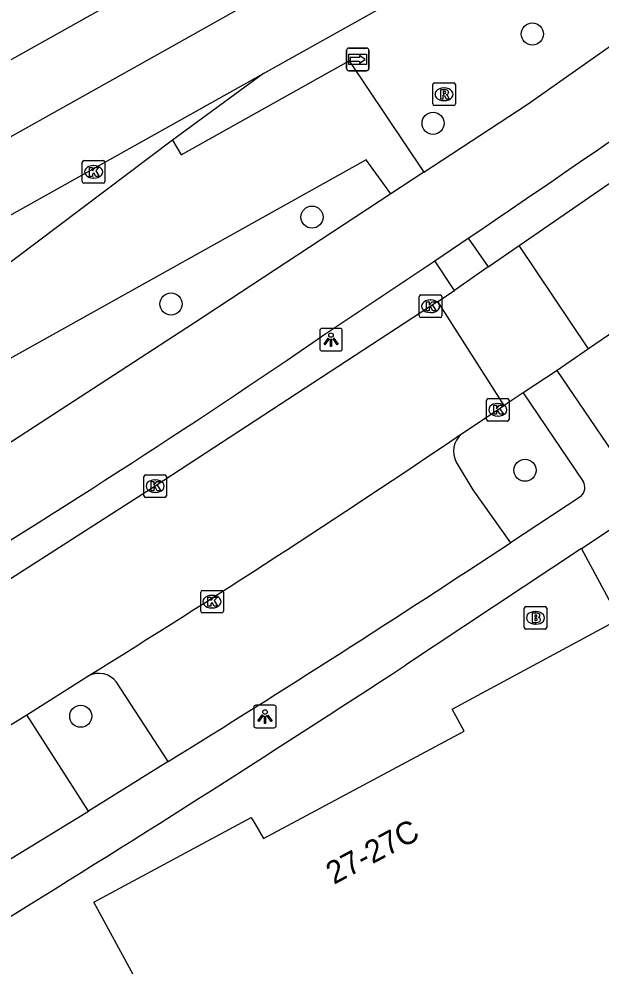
# Model space of a CAD drawing. Extents: x 157793 to 159380, y 380882 to 382313.
# Drawn here: x 159106.63 to 159132.37, y 382094.49 to 382136.4 of the extents above; entities that cross this region are included whole.
import ezdxf

# ---------------------------------------------------------------- set-up
doc = ezdxf.new("R2010")
doc.units = 0
for name, color, linetype in [('IMGEO_Boom', 7, 'Continuous'), ('IMGEO_Brandkraan', 7, 'Continuous'), ('IMGEO_Fietspad_gesloten', 7, 'Continuous'), ('IMGEO_Groenvoorziening', 7, 'Continuous'), ('IMGEO_Kolk', 7, 'Continuous'), ('IMGEO_Lichtpunt', 7, 'Continuous'), ('IMGEO_OVBaan_gesloten', 7, 'Continuous'), ('IMGEO_Pand', 7, 'Continuous'), ('IMGEO_Pand_nummerreeks', 7, 'Continuous'), ('IMGEO_Parkeervlak_open', 7, 'Continuous'), ('IMGEO_Rijbaan_lokaal_open', 7, 'Continuous'), ('IMGEO_Rijbaan_regionaal_gesloten', 7, 'Continuous'), ('IMGEO_Rioolput', 7, 'Continuous'), ('IMGEO_Voetpad_open', 7, 'Continuous'), ('IMGEO_Wegwijzer', 7, 'Continuous')]:
    doc.layers.add(name, color=color, linetype=linetype)

msp = doc.modelspace()

# ---------------------------------------------------------------- linework, layer by layer
at = {"layer": 'IMGEO_Boom'}
for centre in [(159129.332, 382135.736), (159124.941, 382131.785), (159119.588, 382127.631), (159113.352, 382123.789), (159129.007, 382116.433), (159109.361, 382105.545)]:
    msp.add_circle(centre, 0.489, dxfattribs=at)
at = {"layer": 'IMGEO_Brandkraan'}
for p, q in [((159128.969, 382109.473), (159128.969, 382110.325)), ((159129.044, 382110.399), (159129.896, 382110.399)), ((159129.457, 382110.179), (159129.482, 382110.179)), ((159129.97, 382110.325), (159129.97, 382109.473)), ((159129.896, 382109.399), (159129.044, 382109.399)), ((159129.48, 382109.619), (159129.455, 382109.619))]:
    msp.add_line(p, q, dxfattribs=at)
for points in [[(159128.969, 382109.473), (159128.969, 382110.325)], [(159129.044, 382110.399), (159129.896, 382110.399)], [(159129.97, 382110.325), (159129.97, 382109.473)], [(159129.317, 382110.099), (159129.317, 382109.699), (159129.53, 382109.699)], [(159129.548, 382110.099), (159129.317, 382110.099)], [(159129.496, 382110.018), (159129.442, 382110.018), (159129.442, 382109.942)], [(159129.442, 382109.942), (159129.495, 382109.942)], [(159129.504, 382109.866), (159129.442, 382109.866), (159129.442, 382109.785)], [(159129.442, 382109.785), (159129.504, 382109.785)], [(159129.896, 382109.399), (159129.044, 382109.399)]]:
    msp.add_lwpolyline(points, dxfattribs=at)
for centre, radius, start, end in [((159129.046, 382110.323), 0.0765, 91.552, 178.448), ((159129.046, 382110.323), 0.0765, 91.552, 178.448), ((159129.894, 382110.323), 0.0765, 1.552, 88.448), ((159129.894, 382110.323), 0.0765, 1.552, 88.448), ((159129.497, 382109.98), 0.0379, 267.8285, 90.9355), ((159129.505, 382109.825), 0.0404, 269.8759, 90.5077), ((159129.552, 382109.954), 0.145, 59.4692, 91.5367), ((159129.577, 382110.001), 0.0922, 285.5137, 58.1501), ((159129.582, 382109.809), 0.105, 301.3115, 78.989), ((159129.046, 382109.475), 0.0765, 181.552, 268.448), ((159129.046, 382109.475), 0.0765, 181.552, 268.448), ((159129.536, 382109.95), 0.251, 268.6676, 293.5347), ((159129.894, 382109.475), 0.0765, 271.552, 358.448), ((159129.894, 382109.475), 0.0765, 271.552, 358.448)]:
    msp.add_arc(centre, radius, start, end, dxfattribs=at)
for centre, major_axis, ratio, start_param, end_param in [((159129.456, 382109.899), (-0.387, 0.002), 0.722429, 4.712389, 7.853982), ((159129.481, 382109.899), (-0.39, 0.002), 0.717154, 1.570796, 4.712389)]:
    msp.add_ellipse(centre, major_axis=major_axis, ratio=ratio, start_param=start_param, end_param=end_param, dxfattribs=at)
at = {"layer": 'IMGEO_Fietspad_gesloten'}
for points in [[(159124.53, 382129.62), (159129.101, 382132.621)], [(159124.53, 382129.62), (159123.08, 382128.667)], [(159123.08, 382128.667), (159114.348, 382122.932), (159099.553, 382113.308)], [(159125.013, 382125.697), (159126.493, 382126.697)], [(159120.197, 382122.477), (159125.013, 382125.697)]]:
    msp.add_lwpolyline(points, dxfattribs=at)
for centre, radius, start, end in [((158475.562, 383066.229), 1139.621, 304.992561, 306.556122), ((158676.024, 382792.004), 803.464, 304.101302, 306.69289), ((158904.25, 382436.953), 381.482, 297.84516, 304.47691)]:
    msp.add_arc(centre, radius, start, end, dxfattribs=at)
at = {"layer": 'IMGEO_Groenvoorziening'}
msp.add_lwpolyline([(159143.775, 382090.199), (159131.5, 382112.967)], dxfattribs=at)
at = {"layer": 'IMGEO_Kolk'}
for p, q in [((159109.429, 382129.209), (159109.429, 382130.061)), ((159109.504, 382130.135), (159110.356, 382130.135)), ((159109.917, 382129.915), (159109.942, 382129.915)), ((159110.43, 382130.061), (159110.43, 382129.209)), ((159110.356, 382129.135), (159109.504, 382129.135)), ((159109.94, 382129.355), (159109.915, 382129.355)), ((159124.33, 382123.263), (159124.33, 382124.115)), ((159124.405, 382124.189), (159125.257, 382124.189)), ((159125.331, 382124.115), (159125.331, 382123.263)), ((159124.818, 382123.969), (159124.843, 382123.969)), ((159125.257, 382123.189), (159124.405, 382123.189)), ((159124.841, 382123.409), (159124.816, 382123.409)), ((159127.303, 382118.679), (159127.303, 382119.531)), ((159127.378, 382119.605), (159128.23, 382119.605)), ((159127.791, 382119.385), (159127.816, 382119.385)), ((159128.304, 382119.531), (159128.304, 382118.679)), ((159128.23, 382118.605), (159127.378, 382118.605)), ((159127.814, 382118.825), (159127.789, 382118.825)), ((159112.15, 382115.3), (159112.15, 382116.152)), ((159112.225, 382116.226), (159113.077, 382116.226)), ((159113.151, 382116.152), (159113.151, 382115.3)), ((159112.638, 382116.006), (159112.663, 382116.006)), ((159113.077, 382115.226), (159112.225, 382115.226)), ((159112.661, 382115.446), (159112.636, 382115.446)), ((159114.665, 382110.189), (159114.665, 382111.041)), ((159114.74, 382111.115), (159115.592, 382111.115)), ((159115.666, 382111.041), (159115.666, 382110.189)), ((159115.153, 382110.895), (159115.178, 382110.895)), ((159115.176, 382110.335), (159115.151, 382110.335)), ((159115.592, 382110.115), (159114.74, 382110.115))]:
    msp.add_line(p, q, dxfattribs=at)
for points in [[(159109.429, 382129.209), (159109.429, 382130.061)], [(159109.504, 382130.135), (159110.356, 382130.135)], [(159110.43, 382130.061), (159110.43, 382129.209)], [(159109.75, 382129.835), (159109.873, 382129.835), (159109.873, 382129.684), (159110.003, 382129.835), (159110.167, 382129.835), (159110.021, 382129.684), (159110.174, 382129.435), (159110.022, 382129.435), (159109.937, 382129.599), (159109.873, 382129.532), (159109.873, 382129.435), (159109.75, 382129.435), (159109.75, 382129.835)], [(159110.356, 382129.135), (159109.504, 382129.135)], [(159124.33, 382123.263), (159124.33, 382124.115)], [(159124.405, 382124.189), (159125.257, 382124.189)], [(159125.331, 382124.115), (159125.331, 382123.263)], [(159124.651, 382123.889), (159124.774, 382123.889), (159124.774, 382123.738), (159124.904, 382123.889), (159125.068, 382123.889), (159124.922, 382123.738), (159125.075, 382123.489), (159124.923, 382123.489), (159124.838, 382123.653), (159124.774, 382123.586), (159124.774, 382123.489), (159124.651, 382123.489), (159124.651, 382123.889)], [(159125.257, 382123.189), (159124.405, 382123.189)], [(159127.303, 382118.679), (159127.303, 382119.531)], [(159127.378, 382119.605), (159128.23, 382119.605)], [(159128.304, 382119.531), (159128.304, 382118.679)], [(159127.624, 382119.305), (159127.747, 382119.305), (159127.747, 382119.154), (159127.877, 382119.305), (159128.041, 382119.305), (159127.895, 382119.154), (159128.048, 382118.905), (159127.896, 382118.905), (159127.811, 382119.069), (159127.747, 382119.002), (159127.747, 382118.905), (159127.624, 382118.905), (159127.624, 382119.305)], [(159128.23, 382118.605), (159127.378, 382118.605)], [(159112.15, 382115.3), (159112.15, 382116.152)], [(159112.225, 382116.226), (159113.077, 382116.226)], [(159113.151, 382116.152), (159113.151, 382115.3)], [(159112.471, 382115.926), (159112.594, 382115.926), (159112.594, 382115.775), (159112.724, 382115.926), (159112.888, 382115.926), (159112.742, 382115.775), (159112.895, 382115.526), (159112.743, 382115.526), (159112.658, 382115.69), (159112.594, 382115.623), (159112.594, 382115.526), (159112.471, 382115.526), (159112.471, 382115.926)], [(159113.077, 382115.226), (159112.225, 382115.226)], [(159114.665, 382110.189), (159114.665, 382111.041)], [(159114.74, 382111.115), (159115.592, 382111.115)], [(159115.666, 382111.041), (159115.666, 382110.189)], [(159114.986, 382110.815), (159115.109, 382110.815), (159115.109, 382110.664), (159115.239, 382110.815), (159115.403, 382110.815), (159115.257, 382110.664), (159115.41, 382110.415), (159115.258, 382110.415), (159115.173, 382110.579), (159115.109, 382110.512), (159115.109, 382110.415), (159114.986, 382110.415), (159114.986, 382110.815)], [(159115.592, 382110.115), (159114.74, 382110.115)]]:
    msp.add_lwpolyline(points, dxfattribs=at)
for centre, start, end in [((159109.506, 382130.059), 91.552, 178.448), ((159109.506, 382130.059), 91.552, 178.448), ((159110.354, 382130.059), 1.552, 88.448), ((159110.354, 382130.059), 1.552, 88.448), ((159109.506, 382129.211), 181.552, 268.448), ((159109.506, 382129.211), 181.552, 268.448), ((159110.354, 382129.211), 271.552, 358.448), ((159110.354, 382129.211), 271.552, 358.448), ((159124.407, 382124.113), 91.552, 178.448), ((159124.407, 382124.113), 91.552, 178.448), ((159125.255, 382124.113), 1.552, 88.448), ((159125.255, 382124.113), 1.552, 88.448), ((159124.407, 382123.265), 181.552, 268.448), ((159124.407, 382123.265), 181.552, 268.448), ((159125.255, 382123.265), 271.552, 358.448), ((159125.255, 382123.265), 271.552, 358.448), ((159127.38, 382119.529), 91.552, 178.448), ((159127.38, 382119.529), 91.552, 178.448), ((159128.228, 382119.529), 1.552, 88.448), ((159128.228, 382119.529), 1.552, 88.448), ((159127.38, 382118.681), 181.552, 268.448), ((159127.38, 382118.681), 181.552, 268.448), ((159128.228, 382118.681), 271.552, 358.448), ((159128.228, 382118.681), 271.552, 358.448), ((159112.227, 382116.15), 91.552, 178.448), ((159112.227, 382116.15), 91.552, 178.448), ((159113.075, 382116.15), 1.552, 88.448), ((159113.075, 382116.15), 1.552, 88.448), ((159112.227, 382115.302), 181.552, 268.448), ((159112.227, 382115.302), 181.552, 268.448), ((159113.075, 382115.302), 271.552, 358.448), ((159113.075, 382115.302), 271.552, 358.448), ((159114.742, 382111.039), 91.552, 178.448), ((159114.742, 382111.039), 91.552, 178.448), ((159115.59, 382111.039), 1.552, 88.448), ((159115.59, 382111.039), 1.552, 88.448), ((159114.742, 382110.191), 181.552, 268.448), ((159114.742, 382110.191), 181.552, 268.448), ((159115.59, 382110.191), 271.552, 358.448), ((159115.59, 382110.191), 271.552, 358.448)]:
    msp.add_arc(centre, 0.0765, start, end, dxfattribs=at)
for centre, major_axis, ratio, start_param, end_param in [((159109.916, 382129.635), (-0.387, 0.002), 0.722429, 4.712389, 7.853982), ((159109.941, 382129.635), (-0.39, 0.002), 0.717154, 1.570796, 4.712389), ((159124.817, 382123.689), (-0.387, 0.002), 0.722429, 4.712389, 7.853982), ((159124.842, 382123.689), (-0.39, 0.002), 0.717154, 1.570796, 4.712389), ((159127.79, 382119.105), (-0.387, 0.002), 0.722429, 4.712389, 7.853982), ((159127.815, 382119.105), (-0.39, 0.002), 0.717154, 1.570796, 4.712389), ((159112.637, 382115.726), (-0.387, 0.002), 0.722429, 4.712389, 7.853982), ((159112.662, 382115.726), (-0.39, 0.002), 0.717154, 1.570796, 4.712389), ((159115.152, 382110.615), (-0.387, 0.002), 0.722429, 4.712389, 7.853982), ((159115.177, 382110.615), (-0.39, 0.002), 0.717154, 1.570796, 4.712389)]:
    msp.add_ellipse(centre, major_axis=major_axis, ratio=ratio, start_param=start_param, end_param=end_param, dxfattribs=at)
at = {"layer": 'IMGEO_Lichtpunt'}
for p, q in [((159119.931, 382122.614), (159119.931, 382121.807)), ((159119.931, 382122.614), (159119.931, 382121.807)), ((159120.833, 382122.709), (159120.025, 382122.709)), ((159120.833, 382122.709), (159120.025, 382122.709)), ((159120.927, 382121.807), (159120.927, 382122.614)), ((159120.927, 382121.807), (159120.927, 382122.614)), ((159120.025, 382121.713), (159120.833, 382121.713)), ((159120.025, 382121.713), (159120.833, 382121.713)), ((159117.911, 382106.031), (159117.103, 382106.031)), ((159117.911, 382106.031), (159117.103, 382106.031)), ((159117.009, 382105.936), (159117.009, 382105.129)), ((159117.009, 382105.936), (159117.009, 382105.129)), ((159118.005, 382105.129), (159118.005, 382105.936)), ((159118.005, 382105.129), (159118.005, 382105.936)), ((159117.103, 382105.035), (159117.911, 382105.035)), ((159117.103, 382105.035), (159117.911, 382105.035))]:
    msp.add_line(p, q, dxfattribs=at)
for points in [[(159120.305, 382122.278), (159120.344, 382122.25), (159120.156, 382121.988), (159120.118, 382122.015), (159120.305, 382122.278)], [(159120.407, 382122.23), (159120.454, 382122.23), (159120.454, 382121.908), (159120.407, 382121.908), (159120.407, 382122.23)], [(159120.517, 382122.25), (159120.555, 382122.277), (159120.742, 382122.015), (159120.703, 382121.987), (159120.517, 382122.25)], [(159117.383, 382105.6), (159117.422, 382105.572), (159117.234, 382105.31), (159117.196, 382105.337), (159117.383, 382105.6)], [(159117.485, 382105.552), (159117.532, 382105.552), (159117.532, 382105.23), (159117.485, 382105.23), (159117.485, 382105.552)], [(159117.595, 382105.572), (159117.633, 382105.599), (159117.82, 382105.337), (159117.781, 382105.309), (159117.595, 382105.572)]]:
    msp.add_lwpolyline(points, dxfattribs=at)
for centre in [(159120.43, 382122.412), (159117.508, 382105.734)]:
    msp.add_circle(centre, 0.0994, dxfattribs=at)
for centre, start, end in [((159120.025, 382122.614), 90, 180), ((159120.025, 382122.614), 90, 180), ((159120.833, 382122.614), 0, 90), ((159120.833, 382122.614), 0, 90), ((159120.025, 382121.807), 180, 270), ((159120.025, 382121.807), 180, 270), ((159120.833, 382121.807), 270, 0), ((159120.833, 382121.807), 270, 360), ((159117.103, 382105.936), 90, 180), ((159117.103, 382105.936), 90, 180), ((159117.911, 382105.936), 0, 90), ((159117.911, 382105.936), 0, 90), ((159117.103, 382105.129), 180, 270), ((159117.103, 382105.129), 180, 270), ((159117.911, 382105.129), 270, 0), ((159117.911, 382105.129), 270, 360)]:
    msp.add_arc(centre, 0.0946, start, end, dxfattribs=at)
at = {"layer": 'IMGEO_OVBaan_gesloten'}
for points in [[(159053.654, 382098.278), (159117.444, 382133.991)], [(159117.444, 382133.991), (159113.412, 382131.035)], [(159113.412, 382131.035), (159099.338, 382120.429), (159078.435, 382108.767), (159053.654, 382098.278)]]:
    msp.add_lwpolyline(points, dxfattribs=at)
at = {"layer": 'IMGEO_Pand'}
msp.add_lwpolyline([(159112.326, 382092.918), (159109.943, 382097.313), (159116.903, 382101.07), (159117.059, 382100.795), (159117.436, 382100.129), (159126.309, 382104.886), (159125.943, 382105.564), (159125.786, 382105.856), (159132.752, 382109.615), (159135.124, 382105.214), (159139.377, 382097.323), (159116.6, 382085.035), (159112.326, 382092.918)], dxfattribs=at)
at = {"layer": 'IMGEO_Parkeervlak_open'}
for points in [[(159125.967, 382116.792), (159126.704, 382115.563), (159128.359, 382113.221)], [(159113.224, 382103.541), (159110.948, 382107.056)]]:
    msp.add_lwpolyline(points, dxfattribs=at)
for centre, radius, start, end in [((159126.867, 382117.269), 1.018, 131.1823, 207.9569), ((159110.158, 382106.435), 1.005, 38.1642, 118.4002)]:
    msp.add_arc(centre, radius, start, end, dxfattribs=at)
at = {"layer": 'IMGEO_Rijbaan_lokaal_open'}
for points in [[(159128.755, 382126.376), (159145.795, 382138.149)], [(159151.447, 382135.476), (159135.917, 382124.601), (159131.818, 382121.802)], [(159127.383, 382125.428), (159128.755, 382126.376)], [(159131.818, 382121.802), (159128.755, 382126.376)], [(159127.383, 382125.428), (159125.894, 382124.384)], [(159125.158, 382123.903), (159125.894, 382124.384)], [(159125.158, 382123.903), (159112.651, 382115.726), (159103.186, 382109.665)], [(159128.087, 382119.293), (159125.158, 382123.903)], [(159131.818, 382121.802), (159130.424, 382120.85)], [(159130.424, 382120.85), (159128.925, 382119.85)], [(159128.925, 382119.85), (159128.087, 382119.293)], [(159126.196, 382118.036), (159128.087, 382119.293)], [(159106.983, 382105.612), (159109.68, 382107.319)], [(159100.361, 382101.529), (159106.983, 382105.612)]]:
    msp.add_lwpolyline(points, dxfattribs=at)
msp.add_arc((158850.471, 382524.871), 491.466, 301.83125, 304.1267, dxfattribs=at)
at = {"layer": 'IMGEO_Rijbaan_regionaal_gesloten'}
for points in [[(159053.409, 382105), (159130.172, 382148.002)], [(159117.444, 382133.991), (159129.29, 382140.626)], [(159116.364, 382136.845), (159112.74, 382134.818), (159109.288, 382132.887), (159105.692, 382130.876), (159102.229, 382128.938), (159098.55, 382126.881), (159095.119, 382124.961), (159091.688, 382123.042), (159088.163, 382121.07), (159084.637, 382119.098), (159081.142, 382117.143), (159077.708, 382115.192)]]:
    msp.add_lwpolyline(points, dxfattribs=at)
at = {"layer": 'IMGEO_Rioolput'}
for p, q in [((159124.926, 382132.643), (159124.926, 382133.495)), ((159125.001, 382133.569), (159125.853, 382133.569)), ((159125.414, 382133.349), (159125.439, 382133.349)), ((159125.927, 382133.495), (159125.927, 382132.643)), ((159125.853, 382132.569), (159125.001, 382132.569)), ((159125.437, 382132.789), (159125.412, 382132.789))]:
    msp.add_line(p, q, dxfattribs=at)
for points in [[(159124.926, 382132.643), (159124.926, 382133.495)], [(159125.001, 382133.569), (159125.853, 382133.569)], [(159125.515, 382133.267), (159125.263, 382133.269), (159125.263, 382132.869)], [(159125.927, 382133.495), (159125.927, 382132.643)], [(159125.263, 382132.869), (159125.387, 382132.869), (159125.387, 382133.031), (159125.398, 382133.031)], [(159125.441, 382133.188), (159125.387, 382133.188), (159125.387, 382133.107)], [(159125.387, 382133.107), (159125.439, 382133.107)], [(159125.445, 382133.002), (159125.516, 382132.869), (159125.656, 382132.869), (159125.591, 382132.995)], [(159125.853, 382132.569), (159125.001, 382132.569)]]:
    msp.add_lwpolyline(points, dxfattribs=at)
for centre, radius, start, end in [((159125.003, 382133.493), 0.0765, 91.552, 178.448), ((159125.003, 382133.493), 0.0765, 91.552, 178.448), ((159125.514, 382133.157), 0.109, 350.3612, 89.416), ((159125.851, 382133.493), 0.0765, 1.552, 88.448), ((159125.851, 382133.493), 0.0765, 1.552, 88.448), ((159125.397, 382132.978), 0.0533, 26.0293, 88.6989), ((159125.423, 382133.296), 0.19, 274.7715, 282.9687), ((159125.447, 382133.092), 0.0964, 77.0061, 93.1865), ((159125.461, 382133.149), 0.0378, 276.6634, 79.6772), ((159125.512, 382133.157), 0.112, 277.5842, 350.9817), ((159125.496, 382132.942), 0.108, 29.5134, 73.7905), ((159125.003, 382132.645), 0.0765, 181.552, 268.448), ((159125.003, 382132.645), 0.0765, 181.552, 268.448), ((159125.851, 382132.645), 0.0765, 271.552, 358.448), ((159125.851, 382132.645), 0.0765, 271.552, 358.448)]:
    msp.add_arc(centre, radius, start, end, dxfattribs=at)
for centre, major_axis, ratio, start_param, end_param in [((159125.413, 382133.069), (-0.387, 0.002), 0.722429, 4.712389, 7.853982), ((159125.438, 382133.069), (-0.39, 0.002), 0.717154, 1.570796, 4.712389)]:
    msp.add_ellipse(centre, major_axis=major_axis, ratio=ratio, start_param=start_param, end_param=end_param, dxfattribs=at)
at = {"layer": 'IMGEO_Voetpad_open'}
for points in [[(159113.412, 382131.035), (159113.796, 382130.389), (159121.225, 382134.549), (159124.53, 382129.62)], [(159123.08, 382128.667), (159121.978, 382130.171), (159077.514, 382105.337), (159077.301, 382105.717), (159058.563, 382097.762)], [(159126.493, 382126.697), (159127.383, 382125.428)], [(159125.894, 382124.384), (159125.013, 382125.697)], [(159133.129, 382116.874), (159130.424, 382120.85)], [(159128.925, 382119.85), (159131.579, 382115.939)], [(159131.5, 382112.967), (159135.441, 382115.584), (159141.395, 382119.757)], [(159131.473, 382115.273), (159128.359, 382113.221)], [(159131.5, 382112.967), (159123.718, 382107.8)], [(159109.698, 382101.345), (159106.983, 382105.612)], [(159113.224, 382103.541), (159109.698, 382101.345)], [(159102.938, 382097.207), (159109.698, 382101.345)]]:
    msp.add_lwpolyline(points, dxfattribs=at)
for centre, radius, start, end in [((159131.12, 382115.671), 0.532, 311.6244, 30.289), ((158792.945, 382620.98), 608.541, 301.756256, 303.447847), ((158688.458, 382772.508), 794.536, 301.646761, 303.217336)]:
    msp.add_arc(centre, radius, start, end, dxfattribs=at)
at = {"layer": 'IMGEO_Wegwijzer'}
for p, q in [((159121.112, 382134.212), (159121.112, 382135.012)), ((159121.112, 382135.012), (159121.112, 382134.212)), ((159121.212, 382135.112), (159122.002, 382135.112)), ((159122.002, 382135.112), (159121.212, 382135.112)), ((159122.102, 382135.012), (159122.102, 382134.212)), ((159122.102, 382134.212), (159122.102, 382135.012)), ((159122.002, 382134.112), (159121.212, 382134.112)), ((159121.212, 382134.112), (159122.002, 382134.112))]:
    msp.add_line(p, q, dxfattribs=at)
for points in [[(159121.213, 382134.844), (159122.001, 382134.844), (159122.001, 382134.38), (159121.213, 382134.38), (159121.213, 382134.844)], [(159121.278, 382134.696), (159121.278, 382134.612), (159121.278, 382134.528), (159121.689, 382134.528), (159121.689, 382134.445), (159121.936, 382134.612), (159121.689, 382134.779), (159121.689, 382134.696), (159121.278, 382134.696)]]:
    msp.add_lwpolyline(points, dxfattribs=at)
for centre, start, end in [((159121.212, 382135.012), 90, 180), ((159121.212, 382135.012), 90, 180), ((159122.002, 382135.012), 0, 90), ((159122.002, 382135.012), 360, 90), ((159121.212, 382134.212), 180, 270), ((159121.212, 382134.212), 180, 270), ((159122.002, 382134.212), 270, 0), ((159122.002, 382134.212), 270, 0)]:
    msp.add_arc(centre, 0.1, start, end, dxfattribs=at)

# ---------------------------------------------------------------- texts
at = {"layer": 'IMGEO_Pand_nummerreeks'}
msp.add_text('27-27C', height=1, rotation=28.1967, dxfattribs=at).set_placement((159120.555, 382098.079))

doc.saveas('drawing.dxf')
